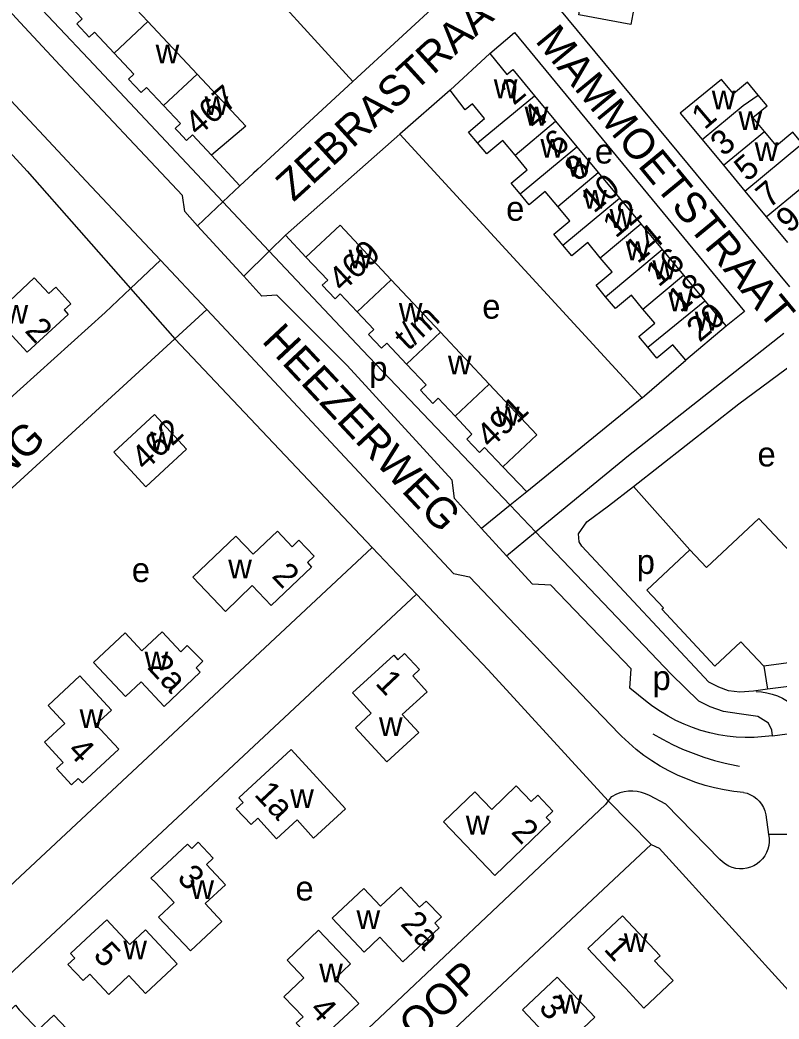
# Model space of a CAD drawing. Extents: x 162667 to 164645, y 379003 to 382150.
# Drawn here: x 163349.9 to 163473.8, y 380855.2 to 381018.3 of the extents above; entities that cross this region are included whole.
import ezdxf

# ---------------------------------------------------------------- set-up
doc = ezdxf.new("R2010")
doc.units = 0
for name, color, linetype in [('BLT_Basislijn', 7, 'Continuous'), ('BLT_Bebouwing', 7, 'Continuous'), ('BLT_Centroide', 7, 'Continuous'), ('BLT_Huisnummer', 7, 'Continuous'), ('BLT_Huisnummer_ tussenligend', 7, 'Continuous'), ('BLT_Huisnummer_reeks', 7, 'Continuous'), ('BLT_Onderverdeling_panden', 7, 'Continuous'), ('BLT_Straatnaam', 7, 'Continuous'), ('BLT_Vlakafsluiter', 7, 'Continuous')]:
    doc.layers.add(name, color=color, linetype=linetype)

msp = doc.modelspace()

# ---------------------------------------------------------------- linework, layer by layer
at = {"layer": 'BLT_Basislijn'}
for p, q in [((163350, 381067.6), (163404.28, 381008.28)), ((163350, 381017.91), (163320.28, 381049.97)), ((163307.26, 381040.8), (163350, 380994.85)), ((163421.66, 381024.26), (163404.28, 381008.28)), ((163361.11, 381011.95), (163350, 381023.78)), ((163356.52, 381010.88), (163350, 381017.91)), ((163383.06, 380988.6), (163361.11, 381011.95)), ((163404.28, 381008.28), (163385.83, 380991.22)), ((163420.14, 381006.85), (163411.95, 380999.63)), ((163350, 381003.5), (163360.76, 380991.96)), ((163411.95, 380999.63), (163393.25, 380983.18)), ((163411.95, 380999.63), (163451.49, 380956.59)), ((163385.83, 380991.22), (163381.21, 380996.22)), ((163350, 380994.85), (163351.12, 380993.64)), ((163351.12, 380993.64), (163368, 380974.45)), ((163388.78, 380994.01), (163388.02, 380993.29)), ((163360.76, 380991.96), (163372.87, 380979.07)), ((163385.83, 380991.22), (163383.06, 380988.6)), ((163383.06, 380988.6), (163378.94, 380984.71)), ((163390.61, 380980.56), (163383.06, 380988.6)), ((163386.45, 380976.45), (163378.94, 380984.71)), ((163393.25, 380983.18), (163390.61, 380980.56)), ((163393.25, 380983.18), (163396.62, 380979.6)), ((163390.61, 380980.56), (163386.45, 380976.45)), ((163405.83, 380964.37), (163390.61, 380980.56)), ((163372.87, 380979.07), (163368, 380974.45)), ((163372.87, 380979.07), (163380.43, 380971.03)), ((163368, 380974.45), (163375.21, 380966.24)), ((163380.43, 380971.03), (163375.21, 380966.24)), ((163380.43, 380971.03), (163386.79, 380964.25)), ((163375.21, 380966.24), (163350, 380943.13)), ((163375.21, 380966.24), (163407.43, 380932.19)), ((163405.83, 380964.37), (163429.94, 380939.07)), ((163451.49, 380956.59), (163458.59, 380962.75)), ((163451.49, 380956.59), (163432.64, 380941.26)), ((163432.64, 380941.26), (163428.72, 380945.34)), ((163432.64, 380941.26), (163429.94, 380939.07)), ((163450.08, 380942.15), (163459.27, 380931.78)), ((163429.94, 380939.07), (163425.28, 380935.28)), ((163429.94, 380939.07), (163434.08, 380934.73)), ((163429.33, 380930.84), (163425.28, 380935.28)), ((163429.33, 380930.84), (163434.08, 380934.73)), ((163434.08, 380934.73), (163456.21, 380911.5)), ((163414.65, 380924.56), (163350, 380864.07)), ((163414.65, 380924.56), (163426.34, 380912.2)), ((163426.34, 380912.2), (163445.94, 380890.81)), ((163456.21, 380911.5), (163460.75, 380907.11)), ((163471.33, 380912.8), (163471.94, 380909.02)), ((163447.72, 380901.77), (163443.7, 380905.95)), ((163472.73, 380901.43), (163479.65, 380902.4)), ((163455.32, 380890.27), (163452.67, 380891.69)), ((163464.16, 380881.26), (163455.32, 380890.27)), ((163471.68, 380888.52), (163472.12, 380885.32)), ((163350, 380864.07), (163335.18, 380850.2))]:
    msp.add_line(p, q, dxfattribs=at)
for points in [[(163477.24, 381089.02), (163476.32, 381088.9), (163449.95, 381085.27), (163447.02, 381071.2), (163437.7, 381020.39), (163475.54, 380974.72)], [(163315.24, 381043.16), (163315.42, 381040.59), (163350, 381003.5)], [(163426.61, 381012.84), (163430.66, 381016.26), (163468.16, 380970.68), (163465.21, 380968.3)], [(163378.94, 380984.71), (163376.84, 380987.01), (163376.49, 380989.66), (163356.52, 381010.88)], [(163403.36, 380961.9), (163391.87, 380973.39), (163389.39, 380973.22), (163386.45, 380976.45)], [(163368, 380974.45), (163363.87, 380970.53), (163350, 380958)], [(163434.08, 380934.73), (163449.27, 380947.19), (163474.61, 380967.17)], [(163386.79, 380964.25), (163420.68, 380927.94), (163423.33, 380927.41), (163443.7, 380905.95)], [(163450.08, 380942.15), (163467.27, 380955.62), (163477.46, 380963.17), (163478.81, 380964.52), (163482.46, 380965.09)], [(163425.28, 380935.28), (163420.86, 380940.15), (163420.5, 380943.15), (163403.36, 380961.9)], [(163350, 380958), (163328.1, 380938.23), (163327.8, 380938.23), (163320.69, 380945.75)], [(163350, 380943.13), (163300, 380897.29), (163297.29, 380894.8), (163296.3, 380893.08), (163296.39, 380891.21), (163297.34, 380889.95), (163300, 380887.18), (163327.99, 380857.85)], [(163462.37, 380910.21), (163441.62, 380932.37), (163441.18, 380933.12), (163441.11, 380934.42), (163442.43, 380936.35), (163446.01, 380938.96), (163450.08, 380942.15)], [(163407.43, 380932.19), (163350, 380878.45)], [(163407.43, 380932.19), (163414.65, 380924.56)], [(163452.32, 380906.9), (163449.49, 380909.2), (163449.67, 380912.38), (163436.59, 380926), (163433.58, 380926.17), (163429.33, 380930.84)], [(163545.93, 380918.48), (163519.54, 380914.97), (163471.94, 380909.02)], [(163471.94, 380909.02), (163469.65, 380908.72), (163467.4, 380908.54), (163465.58, 380908.8), (163463.99, 380909.36), (163462.37, 380910.21)], [(163470.11, 380908.69), (163470.94, 380908.62), (163471.84, 380908.47), (163472.72, 380908.24), (163473.58, 380907.94), (163474.41, 380907.56), (163475.2, 380907.11), (163475.95, 380906.59), (163476.65, 380906.01), (163477.3, 380905.37), (163477.95, 380904.6)], [(163472.73, 380901.43), (163469.77, 380901.15), (163468.3, 380901.15), (163466.84, 380901.22), (163465.38, 380901.38), (163463.93, 380901.61), (163462.5, 380901.93), (163461.08, 380902.32), (163459.69, 380902.78), (163458.33, 380903.33), (163457, 380903.94), (163455.7, 380904.63), (163454.45, 380905.38), (163453.23, 380906.21), (163452.32, 380906.9)], [(163467.29, 380905.02), (163464.73, 380905.38), (163462.58, 380906.15), (163460.75, 380907.11)], [(163472.73, 380901.43), (163472.63, 380902.33), (163472.09, 380903.49), (163470.35, 380904.59), (163467.29, 380905.02)], [(163468.01, 380892.18), (163466.43, 380892.35), (163464.85, 380892.6), (163463.29, 380892.93), (163461.74, 380893.34), (163460.22, 380893.82), (163458.72, 380894.38), (163457.26, 380895.01), (163455.83, 380895.71), (163454.43, 380896.49), (163453.08, 380897.33), (163451.77, 380898.24), (163450.5, 380899.22), (163449.29, 380900.26), (163448.13, 380901.36), (163447.72, 380901.77)], [(163453.2, 380901.77), (163454.8, 380900.86), (163456.43, 380900.02), (163458.09, 380899.26), (163459.79, 380898.57), (163461.52, 380897.95), (163463.27, 380897.41), (163465.04, 380896.95), (163466.83, 380896.56), (163467.34, 380896.46)], [(163452.67, 380891.69), (163452.03, 380891.98), (163451.35, 380892.2), (163450.66, 380892.35), (163449.95, 380892.41), (163449.25, 380892.39), (163448.54, 380892.3), (163447.86, 380892.12), (163447.2, 380891.87), (163446.57, 380891.54), (163446.41, 380891.45)], [(163468.01, 380892.18), (163468.6, 380892.04), (163469.16, 380891.82), (163469.68, 380891.52), (163470.17, 380891.16), (163470.6, 380890.74), (163470.97, 380890.26), (163471.27, 380889.74), (163471.51, 380889.19), (163471.68, 380888.52)], [(163445.94, 380890.81), (163445.49, 380890.21), (163410.48, 380857.11)], [(163446.41, 380891.45), (163445.94, 380890.81)], [(163472.12, 380885.32), (163472.21, 380884.72), (163472.22, 380884.11), (163472.15, 380883.51), (163472.01, 380882.92), (163471.79, 380882.36), (163471.49, 380881.83), (163471.13, 380881.34), (163470.71, 380880.9), (163470.23, 380880.52), (163469.71, 380880.21), (163469.15, 380879.97), (163468.57, 380879.81), (163467.96, 380879.72), (163467.36, 380879.71), (163466.76, 380879.79), (163466.17, 380879.94), (163465.6, 380880.17), (163465.08, 380880.47), (163464.59, 380880.83), (163464.16, 380881.26)], [(163350, 380788.32), (163360.21, 380797.03), (163364.58, 380801.42), (163407.73, 380841.29), (163452.95, 380883.66)], [(163452.95, 380883.66), (163454.25, 380883.08), (163476.99, 380858.05)], [(163350, 380878.45), (163327.99, 380857.85)], [(163374.92, 380823.57), (163376.53, 380825.21), (163410.48, 380857.11)]]:
    msp.add_lwpolyline(points, dxfattribs=at)
at = {"layer": 'BLT_Bebouwing'}
for p, q in [((163370.82, 381018.03), (163362.83, 381026.58)), ((163378.85, 381009.45), (163370.82, 381018.03)), ((163420.14, 381006.85), (163426.61, 381012.84)), ((163426.61, 381012.84), (163429.41, 381009.42)), ((163433.89, 381005.94), (163437.36, 381001.77)), ((163461.28, 380998.77), (163464.76, 380994.57)), ((163440.83, 380997.59), (163444.32, 380993.4)), ((163464.76, 380994.57), (163468.24, 380990.37)), ((163444.32, 380993.4), (163447.81, 380989.21)), ((163468.24, 380990.37), (163471.74, 380986.16)), ((163447.81, 380989.21), (163451.29, 380985.03)), ((163451.29, 380985.03), (163454.72, 380980.81)), ((163471.74, 380986.16), (163475.21, 380981.98)), ((163454.72, 380980.81), (163458.21, 380976.64)), ((163458.21, 380976.64), (163461.71, 380972.47)), ((163410.54, 380975.9), (163418.58, 380967.32)), ((163461.71, 380972.47), (163465.21, 380968.3)), ((163418.58, 380967.32), (163426.54, 380958.82)), ((163465.21, 380968.3), (163458.59, 380962.75))]:
    msp.add_line(p, q, dxfattribs=at)
for points in [[(163454.16, 381022.55), (163453.74, 381020.36), (163450.31, 381021.02), (163449.65, 381017.54), (163441.13, 381019.16), (163442.15, 381024.51)], [(163365.32, 381012.89), (163362.13, 381016.31), (163361.26, 381015.49), (163359.2, 381017.69), (163360.08, 381018.51), (163357.34, 381021.44)], [(163373.38, 381004.33), (163370.61, 381007.29), (163369.71, 381006.45), (163367.64, 381008.66), (163368.52, 381009.47), (163365.32, 381012.89)], [(163378.85, 381009.45), (163383.68, 381004.28), (163386.8, 381000.95), (163381.21, 380996.22)], [(163429.41, 381009.42), (163430.35, 381010.2), (163433.89, 381005.94)], [(163470.43, 381006.04), (163468.68, 381008.16), (163466.37, 381006.24), (163464.43, 381008.6), (163457.71, 381003.06), (163461.28, 380998.77)], [(163423.78, 381004.58), (163422.61, 381003.61), (163420.14, 381006.85)], [(163471.43, 381000.11), (163469.55, 381002.39), (163471.86, 381004.3), (163470.43, 381006.04)], [(163381.21, 380996.22), (163378.08, 380999.55), (163377.1, 380998.62), (163375.83, 381000.01), (163375.29, 381000.58), (163376.14, 381001.38), (163373.38, 381004.33)], [(163424.63, 380998.23), (163423.16, 381000), (163425.77, 381002.19), (163423.78, 381004.58)], [(163437.36, 381001.77), (163440.83, 380997.59)], [(163477.59, 380998.13), (163476.08, 380999.96), (163473.39, 380997.74), (163471.43, 381000.11)], [(163430.74, 380996.22), (163428.73, 380998.63), (163426.11, 380996.45), (163424.63, 380998.23)], [(163431.57, 380989.89), (163430.09, 380991.66), (163432.71, 380993.84), (163430.74, 380996.22)], [(163437.7, 380987.85), (163435.67, 380990.29), (163433.05, 380988.11), (163431.57, 380989.89)], [(163438.51, 380981.54), (163437.04, 380983.32), (163439.66, 380985.5), (163437.7, 380987.85)], [(163396.62, 380979.6), (163402.19, 380984.82), (163410.54, 380975.9)], [(163444.61, 380979.45), (163442.61, 380981.95), (163439.99, 380979.77), (163438.51, 380981.54)], [(163404.96, 380970.67), (163402.22, 380973.59), (163401.36, 380972.78), (163399.28, 380975), (163400.16, 380975.82), (163396.62, 380979.6)], [(163445.51, 380973.12), (163443.98, 380974.98), (163446.6, 380977.16), (163444.61, 380979.45)], [(163451.6, 380971.1), (163449.74, 380973.39), (163447.12, 380971.2), (163445.51, 380973.12)], [(163413.03, 380962.13), (163409.84, 380965.53), (163408.96, 380964.7), (163406.84, 380966.96), (163407.69, 380967.75), (163404.96, 380970.67)], [(163452.4, 380964.86), (163450.92, 380966.63), (163453.54, 380968.81), (163451.6, 380971.1)], [(163458.59, 380962.75), (163456.5, 380965.26), (163453.88, 380963.08), (163452.4, 380964.86)], [(163420.96, 380953.6), (163418.21, 380956.53), (163417.34, 380955.71), (163415.31, 380957.88), (163416.21, 380958.73), (163413.03, 380962.13)], [(163426.54, 380958.82), (163434.29, 380950.55), (163428.72, 380945.34)], [(163373.46, 380944.85), (163370.49, 380942.1), (163368.66, 380944.08), (163365.26, 380947.74), (163371.9, 380953.9), (163377.13, 380948.25), (163373.46, 380944.85)], [(163428.72, 380945.34), (163425.77, 380948.49), (163424.91, 380947.7), (163422.87, 380949.88), (163423.71, 380950.66), (163420.96, 380953.6)], [(163459.27, 380931.78), (163461.97, 380928.92), (163470.54, 380936.92), (163473.96, 380933.27), (163479, 380927.9), (163479.28, 380928.15), (163482.3, 380924.91), (163483.11, 380921.94), (163500.36, 380924.27), (163499.08, 380933.84), (163484.09, 380931.82)], [(163471.33, 380912.8), (163467.59, 380916.79), (163463.35, 380912.81), (163454.69, 380922.09), (163454.95, 380922.33), (163452.26, 380925.22), (163459.27, 380931.78)], [(163545.4, 380922.82), (163516.23, 380918.87), (163515.89, 380921.4), (163508.56, 380920.41), (163508.9, 380917.88), (163500, 380916.68), (163471.33, 380912.8)], [(163372.04, 380877.48), (163371.32, 380878.21), (163373.92, 380880.6), (163377.28, 380883.75), (163377.97, 380883.02), (163379.03, 380884.05), (163381.49, 380881.43), (163380.39, 380880.4), (163383.47, 380877.12), (163380.19, 380874.04), (163382.91, 380871.14), (163377.76, 380866.3), (163372.57, 380871.82), (163375.11, 380874.21), (163372.04, 380877.48)], [(163357.77, 380864.09), (163358.87, 380865.13), (163358.17, 380865.88), (163361.53, 380869), (163364.1, 380871.39), (163364.78, 380870.66), (163367.85, 380867.38), (163370.41, 380869.78), (163375.61, 380864.23), (163370.44, 380859.38), (163367.71, 380862.29), (163364.42, 380859.21), (163361.33, 380862.5), (163360.23, 380861.47), (163357.77, 380864.09)], [(163451.76, 380856.99), (163448.74, 380860.21), (163446.04, 380863.08), (163442.61, 380866.72), (163448.27, 380872.04), (163454.4, 380865.53), (163453.52, 380864.7), (163456.54, 380861.49), (163451.76, 380856.99)], [(163441.04, 380858.36), (163443.74, 380855.49), (163438.1, 380850.19), (163435.4, 380853.06), (163431.97, 380856.71), (163437.61, 380862.01), (163441.04, 380858.36)], [(163350, 380845.71), (163349.51, 380845.25), (163346.42, 380848.53), (163345.32, 380847.49), (163342.85, 380850.11), (163343.95, 380851.14), (163343.27, 380851.86), (163346.63, 380855.02), (163349.2, 380857.43), (163349.83, 380856.7), (163350, 380856.52)], [(163350, 380856.52), (163352.92, 380853.43), (163355.47, 380855.83), (163360.68, 380850.31), (163363.88, 380846.92), (163359.74, 380843.05), (163356.58, 380846.44), (163355.53, 380845.44), (163352.78, 380848.37), (163350, 380845.71)]]:
    msp.add_lwpolyline(points, dxfattribs=at)
for points in [[(163340.36, 380970.61), (163345.59, 380975.4), (163348.29, 380972.46), (163352.28, 380976.2), (163354.64, 380973.62), (163355.78, 380974.66), (163358.25, 380971.98), (163357.14, 380970.96), (163357.81, 380970.23), (163351.12, 380964.07), (163348.08, 380967.38), (163345.5, 380965.02)], [(163378.16, 380927.33), (163385.18, 380934.02), (163387.99, 380931.07), (163391.95, 380934.84), (163394.37, 380932.3), (163395.47, 380933.35), (163397.93, 380930.74), (163396.84, 380929.71), (163397.53, 380928.98), (163390.94, 380922.71), (163387.84, 380925.97), (163383.49, 380921.74)], [(163361.94, 380913.38), (163367.1, 380918.24), (163369.84, 380915.33), (163373.13, 380918.43), (163376.21, 380915.16), (163377.25, 380916.18), (163379.79, 380913.6), (163378.71, 380912.54), (163379.36, 380911.81), (163373.48, 380906.24), (163369.7, 380910.25), (163367.15, 380907.85)], [(163404.22, 380908.43), (163410.94, 380914.57), (163411.61, 380913.86), (163412.72, 380914.88), (163415.16, 380912.24), (163414.05, 380911.21), (163416.38, 380908.62), (163412.34, 380904.9), (163415.05, 380901.96), (163409.83, 380897.16), (163404.69, 380902.75), (163407.27, 380905.12)], [(163353.95, 380900.39), (163357.24, 380903.46), (163354.53, 380906.38), (163359.71, 380911.2), (163364.88, 380905.64), (163362.32, 380903.26), (163366.07, 380899.23), (163360.14, 380893.73), (163359.45, 380894.46), (163358.36, 380893.44), (163355.91, 380896.07), (163357.01, 380897.1)], [(163394.19, 380899.18), (163403.09, 380889.53), (163397.87, 380884.74), (163395.16, 380887.69), (163391.83, 380884.63), (163388.78, 380887.96), (163387.67, 380886.94), (163385.23, 380889.53), (163386.35, 380890.55), (163385.68, 380891.28)], [(163419.07, 380887.41), (163424.19, 380892.31), (163426.96, 380889.42), (163430.93, 380893.24), (163433.37, 380890.69), (163434.45, 380891.73), (163436.93, 380889.13), (163435.84, 380888.09), (163436.53, 380887.39), (163427.46, 380878.65)], [(163400.9, 380871.66), (163406.06, 380876.52), (163408.8, 380873.61), (163412.09, 380876.71), (163415.17, 380873.44), (163416.22, 380874.46), (163418.75, 380871.88), (163417.67, 380870.82), (163418.33, 380870.09), (163412.44, 380864.53), (163408.66, 380868.53), (163406.11, 380866.12)], [(163393.53, 380864.81), (163398.66, 380869.71), (163403.91, 380864.21), (163401.38, 380861.79), (163404.55, 380858.47), (163405.26, 380857.75), (163402.66, 380855.34), (163399.31, 380852.22), (163398.63, 380852.95), (163397.53, 380851.9), (163395.04, 380854.5), (163396.14, 380855.54), (163393.02, 380858.81), (163396.28, 380861.92)]]:
    msp.add_lwpolyline(points, close=True, dxfattribs=at)
at = {"layer": 'BLT_Onderverdeling_panden'}
for p, q in [((163365.32, 381012.89), (163370.82, 381018.03)), ((163373.38, 381004.33), (163378.85, 381009.45)), ((163424.63, 380998.23), (163433.89, 381005.94)), ((163430.74, 380996.22), (163437.36, 381001.77)), ((163464.76, 380994.57), (163471.43, 381000.11)), ((163468.24, 380990.37), (163477.59, 380998.13)), ((163431.57, 380989.89), (163440.83, 380997.59)), ((163437.7, 380987.85), (163444.32, 380993.4)), ((163471.74, 380986.16), (163478.37, 380991.69)), ((163438.51, 380981.54), (163447.81, 380989.21)), ((163444.61, 380979.45), (163451.29, 380985.03)), ((163445.51, 380973.12), (163454.72, 380980.81)), ((163451.6, 380971.1), (163458.21, 380976.64)), ((163404.96, 380970.67), (163410.54, 380975.9)), ((163452.4, 380964.86), (163461.71, 380972.47)), ((163413.03, 380962.13), (163418.58, 380967.32)), ((163420.96, 380953.6), (163426.54, 380958.82))]:
    msp.add_line(p, q, dxfattribs=at)
msp.add_lwpolyline([(163461.28, 380998.77), (163467.96, 381004.31), (163470.43, 381006.04)], dxfattribs=at)
at = {"layer": 'BLT_Vlakafsluiter'}
for p, q in [((163452.95, 380883.66), (163445.94, 380890.81)), ((163478, 380885.3), (163472.12, 380885.32))]:
    msp.add_line(p, q, dxfattribs=at)

# ---------------------------------------------------------------- texts
at = {"layer": 'BLT_Centroide'}
for s, p in [('w', (163372.08, 381011.2)), ('w', (163427.27, 381005.53)), ('w', (163462.84, 381003.69)), ('w', (163380.08, 381002.77)), ('w', (163432.3, 381001.06)), ('w', (163467.2, 381000.31)), ('w', (163434.88, 380995.81)), ('e', (163443.77, 380994.86)), ('w', (163469.84, 380995.25)), ('w', (163439.25, 380992.72)), ('w', (163441.85, 380987.47)), ('e', (163429.28, 380985.52)), ('w', (163446.17, 380984.34)), ('w', (163448.8, 380979.06)), ('w', (163403.58, 380977.73)), ('w', (163453.16, 380975.97)), ('w', (163455.76, 380970.75)), ('w', (163347.42, 380968.72)), ('w', (163411.77, 380969.03)), ('e', (163425.39, 380969.53)), ('w', (163460.07, 380967.59)), ('p', (163406.95, 380959.41)), ('w', (163419.78, 380960.44)), ('w', (163427.62, 380952.08)), ('w', (163371.2, 380948)), ('e', (163470.3, 380945.41)), ('p', (163450.59, 380927.86)), ('e', (163368.19, 380926.53)), ('w', (163383.93, 380927.12)), ('w', (163370.28, 380912.12)), ('p', (163453.17, 380908.9)), ('w', (163359.67, 380902.69)), ('w', (163408.53, 380901.39)), ('w', (163394.04, 380889.63)), ('w', (163422.71, 380885.3)), ('w', (163377.75, 380874.78)), ('e', (163394.9, 380874.54)), ('w', (163404.86, 380869.87)), ('w', (163448.5, 380866.12)), ('w', (163366.81, 380864.94)), ('w', (163398.78, 380861.17)), ('w', (163437.86, 380856.09))]:
    msp.add_text(s, height=4, dxfattribs=at).set_placement(p)
at = {"layer": 'BLT_Huisnummer'}
for s, rotation, p in [('2', 39.9173, (163430.53, 381004.26)), ('1', 40.4336, (163461.68, 381000.26)), ('6', 39.9173, (163437.64, 380995.86)), ('5', 40.4207, (163468.64, 380991.77)), ('10', 39.9173, (163443.6, 380986.63)), ('14', 39.9173, (163450.74, 380978.4)), ('20', 39.9173, (163460.84, 380965.57)), ('2', 312.5613, (163350.59, 380967.47)), ('462', 42.7997, (163370.37, 380944.56)), ('2', 313.1704, (163390.91, 380927.42)), ('2a', 312.9217, (163370.57, 380912.54)), ('1', 313.4125, (163407.78, 380909.91)), ('4', 313.6596, (163357.51, 380898.83)), ('1a', 313.2703, (163388.03, 380891.76)), ('2', 313.1704, (163429.95, 380885.64)), ('3', 313.3459, (163375.43, 380878.11)), ('2a', 312.442, (163411.9, 380870.62)), ('5', 313.3459, (163361.75, 380865.5)), ('1', 313.245, (163445.08, 380866.51)), ('4', 312.442, (163397.03, 380856.6)), ('3', 313.2334, (163434.43, 380856.9))]:
    msp.add_text(s, height=4, rotation=rotation, dxfattribs=at).set_placement(p)
at = {"layer": 'BLT_Huisnummer_ tussenligend'}
for s, rotation, p in [('4', 39.9173, (163434.07, 381000.17)), ('3', 40.4336, (163464.76, 380995.89)), ('8', 39.9173, (163440.94, 380991.78)), ('7', 40.4207, (163472.18, 380987.41)), ('12', 39.9173, (163447.16, 380982.57)), ('9', 40.4207, (163475.47, 380983.34)), ('16', 39.9173, (163454.16, 380974.58)), ('18', 39.9173, (163457.72, 380970.38))]:
    msp.add_text(s, height=4, rotation=rotation, dxfattribs=at).set_placement(p)
at = {"layer": 'BLT_Huisnummer_reeks'}
for s, rotation, p in [('467', 40.2465, (163378.96, 380999.17)), ('469', 43.1203, (163402.56, 380973.72)), ('t/m', 43.1187, (163413.31, 380964.16)), ('491', 43.1236, (163426.71, 380948.19))]:
    msp.add_text(s, height=4, rotation=rotation, dxfattribs=at).set_placement(p)
at = {"layer": 'BLT_Straatnaam'}
for s, rotation, p in [('ZEBRASTRAAT', 42.2925, (163394.58, 380988.48)), ('MAMMOETSTRAAT', 309.451, (163433.89, 381014.85)), ('HEEZERWEG', 313.0499, (163389.25, 380965.8)), ('HERTENSPRONG', 42.5158, (163312.81, 380911.42)), ('HAZENLOOP', 42.7278, (163395.3, 380833.44))]:
    msp.add_text(s, height=5, rotation=rotation, dxfattribs=at).set_placement(p)

doc.saveas('drawing.dxf')
